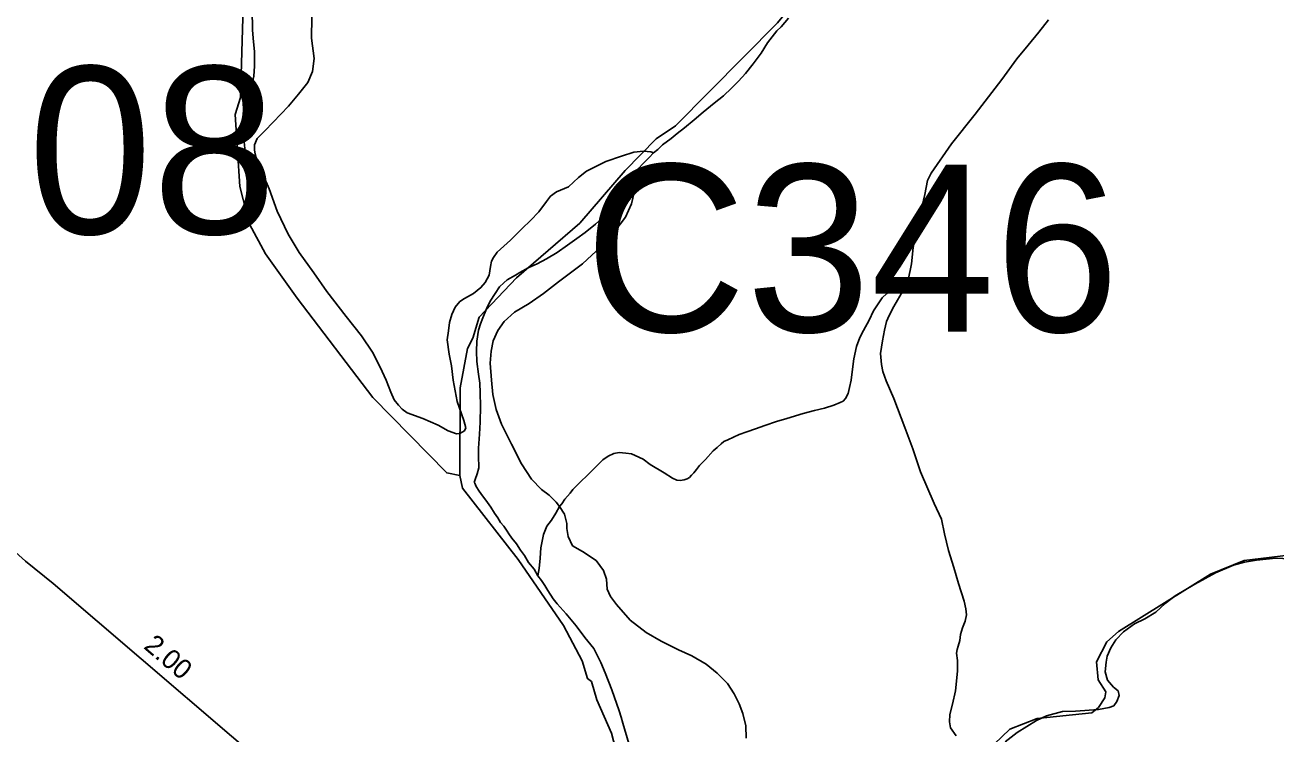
# Model space of a CAD drawing. Extents: x 2206922 to 2357709, y 510027 to 673830.
# Drawn here: x 2298613 to 2306591, y 526957 to 531479 of the extents above; entities that cross this region are included whole.
import ezdxf

# ---------------------------------------------------------------- set-up
doc = ezdxf.new("R2010")
doc.units = 0
for name, color, linetype in [('Exist Hydrographic Creek Single Shore', 7, 'Continuous'), ('Exist Hydrographic Misc Water Feature', 7, 'Continuous'), ('Exist Road Non-System Type 51', 7, 'Continuous'), ('Exist Road Primary NC Attributed', 7, 'Continuous'), ('Exist Road Primary NC Service Mileage Hundredths English Label', 7, 'Continuous'), ('Exist Road Secondary Structure Culvert Number Label', 7, 'Continuous'), ('Exist Road Secondary Structure Pipe Number Label', 7, 'Continuous')]:
    doc.layers.add(name, color=color, linetype=linetype)

msp = doc.modelspace()

# ---------------------------------------------------------------- linework, layer by layer
at = {"layer": 'Exist Hydrographic Creek Single Shore'}
for points in [[(2301386.3, 528605.9), (2301388.3, 529163.8), (2301435.3, 529415.1), (2301468.3, 529482.1), (2301508.3, 529614.9), (2301747.2, 529867.4), (2302151.3, 530215.1), (2302439.2, 530551.6), (2302637.3, 530753.1), (2302761.3, 530836.9), (2303412.2, 531493.2), (2303847.3, 532022.7), (2304111.2, 532292.5), (2304566.2, 532612.7), (2305185.3, 533097.1), (2305638.2, 533548.5), (2305785.3, 533869.5), (2305824.2, 534084.3), (2305865.2, 534184.4), (2305930.2, 534278.9), (2306104.3, 534371.3), (2306221.4, 534382.5), (2306605.3, 534276.6)], [(2301386.3, 528605.9), (2301302.2, 528622.2), (2300831.2, 529102), (2300349.3, 529735.6), (2300146.3, 530019.4), (2300044.2, 530209), (2299983.3, 530449.3), (2299953.2, 530907.5), (2299986.2, 531017.1), (2300010.2, 531815.5)], [(2302645.3, 526080.7), (2302595.3, 526137.8), (2302543.4, 526296.4), (2302518.4, 526328.3), (2302353.3, 526961.5), (2302259.2, 527174.2), (2302224.3, 527291), (2302199.3, 527309.6), (2302165.3, 527423.1), (2302046.3, 527648), (2301758.2, 528069.6), (2301403.3, 528524.6), (2301386.3, 528605.9)], [(2304744.4, 526844.5), (2304893.3, 526988.3), (2305067.4, 527054.4), (2305416.4, 527091.5), (2305458.4, 527126), (2305498.4, 527186.7), (2305506.4, 527226.3), (2305456.3, 527303.1), (2305446.3, 527417.5), (2305511.3, 527544.8), (2305586.4, 527610.2), (2306173.4, 527975.1), (2306388.3, 528062.6), (2306671.3, 528096.9)]]:
    msp.add_lwpolyline(points, dxfattribs=at)
at = {"layer": 'Exist Hydrographic Misc Water Feature'}
for points in [[(2300061.2, 531581.2), (2300062.7, 531445.3), (2300069.4, 531371.4), (2300076.2, 531309.5), (2300077.2, 531217.6), (2300071.9, 531153.5), (2300054.7, 531079.4), (2300039.5, 531015.3), (2300026, 530957.1), (2300012.6, 530889.1), (2300013.2, 530849.1), (2300009.8, 530797.1), (2300010.4, 530733.1), (2300014.9, 530691.2), (2300021.4, 530643.3), (2300026, 530593.4), (2300034.4, 530543.5), (2300047.3, 530479.6)], [(2300441.8, 531529.3), (2300438.9, 531395.3), (2300456.6, 531265.6), (2300445.5, 531181.5), (2300416.2, 531111.3), (2300356.9, 531038.7), (2300293.8, 530962), (2300194.9, 530859), (2300141.4, 530804.5), (2300094.2, 530756), (2300076.8, 530713.8), (2300077, 530683.9), (2300081.1, 530655.9), (2300091.8, 530616.1), (2300108, 530576.3), (2300169.5, 530435), (2300221, 530291.7), (2300290.7, 530144.4), (2300361.6, 530027.3), (2300455.1, 529898.4), (2300538.4, 529779.4), (2300660, 529620.7), (2300759.2, 529495.8), (2300828.5, 529392.7), (2300877.5, 529297.3), (2300916.3, 529213.7), (2300945, 529136.1), (2300967.6, 529088.4), (2300994, 529054.7), (2301018.2, 529028.9), (2301050.4, 529005.3), (2301148.8, 528968.3), (2301247.2, 528925.5), (2301311.4, 528890.2), (2301363.7, 528870.7), (2301385.7, 528873), (2301401.4, 528881.2), (2301415.6, 528891.3), (2301423.2, 528909.3), (2301410.7, 528957.2), (2301369.5, 529076.7), (2301344, 529214.4), (2301333, 529304.2), (2301318.2, 529380), (2301305.3, 529471.8), (2301312.7, 529527.8), (2301320, 529581.9), (2301335.4, 529632), (2301354.9, 529678.2), (2301384.8, 529714.5), (2301414.6, 529734.8), (2301472, 529767.4), (2301519.6, 529803.9), (2301547.2, 529836.2), (2301572.7, 529882.4), (2301582.1, 529938.5), (2301587.8, 529972.5), (2301599.5, 529996.6), (2301622.9, 530030.9), (2301708.2, 530105.8), (2301783.5, 530180.5), (2301836.8, 530233.1), (2301890.3, 530287.7), (2301937.4, 530354.1), (2301964.9, 530386.4), (2302002.7, 530414.7), (2302078.3, 530447.6), (2302141.7, 530506.2), (2302193.4, 530546.7), (2302316.6, 530608), (2302416, 530643.1), (2302495.8, 530667.9), (2302557.5, 530674.6), (2302603.5, 530671.1), (2302619.7, 530663.3)], [(2303482.1, 531522), (2303434.5, 531467.6), (2303406.9, 531441.3), (2303347.8, 531364.7), (2303308.4, 531300.4), (2303257.4, 531231.8), (2303208, 531169.3), (2303162.4, 531120.8), (2303119, 531076.4), (2303067.5, 531027.9), (2303008, 530981.3), (2302936.7, 530922.5), (2302879.3, 530873.9), (2302817.7, 530823.2), (2302772.2, 530786.9), (2302732.8, 530754.4), (2302678.9, 530713.9), (2302647.5, 530685.5), (2302619.7, 530663.3)], [(2302619.7, 530663.3), (2302594, 530633), (2302552.6, 530592.6), (2302526.8, 530566.3), (2302503.2, 530532.1), (2302491.5, 530507.9)], [(2302491.5, 530507.9), (2302450.3, 530441.6), (2302401.1, 530377.1), (2302363.5, 530330.7), (2302312.3, 530264.2), (2302250.8, 530209.5), (2302185.6, 530154.9), (2302131.8, 530116.3), (2302072.2, 530075.7), (2302007, 530029), (2301939.3, 529988.3), (2301879.8, 529955.7), (2301822, 529931.1), (2301768.5, 529900.5), (2301740.6, 529884.3), (2301687.1, 529853.7), (2301665.3, 529835.5), (2301639.5, 529809.2), (2301610, 529766.9), (2301578.4, 529716.6), (2301555, 529668.4), (2301531.7, 529612.1), (2301517.9, 529572), (2301504.6, 529531.9), (2301493.3, 529461.8), (2301492.1, 529395.8), (2301494.7, 529331.9), (2301505.4, 529252), (2301512.2, 529194.2), (2301514.8, 529132.2), (2301517.7, 529048.3), (2301514.8, 528946.3), (2301511.8, 528868.3), (2301504.6, 528780.3), (2301505.2, 528730.3), (2301506, 528654.4), (2301496.6, 528616.3), (2301482.8, 528580.2), (2301476.9, 528560.1)], [(2302491.5, 530507.9), (2302503.8, 530470.1), (2302500.5, 530420.1), (2302481.2, 530337.9), (2302442.3, 530253.6), (2302375.2, 530164.9), (2302284.2, 530064), (2302167.5, 529954.8), (2302015, 529841.2), (2301919.8, 529766.3), (2301828.6, 529703.3), (2301735.3, 529646.3), (2301667.8, 529587.6), (2301628.4, 529531.3), (2301597.3, 529464.9), (2301586, 529398.9), (2301578.8, 529322.8), (2301588, 529213), (2301596.7, 529123.1), (2301618, 529027.4), (2301650.8, 528933.8), (2301714.4, 528804.6), (2301779.6, 528679.4), (2301842.5, 528582), (2301907.3, 528516.8), (2301955.5, 528479.4), (2302000, 528435.8), (2302022.3, 528408.1)], [(2304269.7, 529821.5), (2304244.1, 529815.2), (2304219.9, 529821), (2304200, 529812.8), (2304138.3, 529790), (2304108.5, 529765.8), (2304078.8, 529739.5), (2304057.3, 529707.3), (2304023.9, 529656.9), (2303996.6, 529596.7), (2303959.1, 529530.3), (2303937.5, 529486.1), (2303914.4, 529427.9), (2303899, 529349.7), (2303888.1, 529265.7), (2303880.5, 529213.6), (2303871.1, 529167.6), (2303861.5, 529129.5), (2303845.9, 529097.4), (2303830.1, 529079.2), (2303812.2, 529071), (2303770.2, 529054.6), (2303710.5, 529035.9), (2303646.8, 529019.3), (2303575, 529000.5), (2303471.4, 528969.4), (2303405.8, 528950.7), (2303330, 528923.9), (2303272.3, 528903.3), (2303216.6, 528884.7), (2303166.7, 528866.2), (2303095, 528833.4), (2303069.3, 528823.1), (2303051.5, 528806.9), (2303025.9, 528784.7), (2303002.1, 528762.4), (2302952.5, 528707.9), (2302914.9, 528669.5), (2302895.2, 528643.3), (2302877.6, 528623.1), (2302863.9, 528607), (2302849.7, 528592.9), (2302836, 528584.7), (2302816.1, 528578.5), (2302790.1, 528574.3), (2302770, 528576), (2302742.1, 528587.7), (2302689.6, 528623.1), (2302598.9, 528676.1), (2302554.9, 528709.7), (2302504.6, 528733.1), (2302480.4, 528742.8), (2302444.5, 528748.4), (2302402.5, 528752), (2302368.5, 528745.6), (2302330.7, 528729.2), (2302297.1, 528704.9), (2302257.5, 528664.5), (2302212, 528620), (2302142.7, 528551.3), (2302107, 528516.9), (2302089.2, 528492.8), (2302055.8, 528454.4), (2302036.3, 528424.2), (2302022.3, 528408.1)], [(2301476.9, 528560.1), (2301481, 528556.1), (2301489.2, 528534.3), (2301509.5, 528504.5), (2301529.8, 528476.7), (2301552.2, 528447.1), (2301582.5, 528403.3), (2301606.9, 528365.6), (2301627.2, 528335.9), (2301645.7, 528306.1), (2301666, 528282.3), (2301688.3, 528250.6), (2301698.6, 528232.7), (2301716.8, 528204.9), (2301747, 528169.3), (2301771.6, 528129.5), (2301797.8, 528095.9), (2301824.3, 528050.2), (2301858.7, 528008.6), (2301883.3, 527964.8)], [(2302022.3, 528408.1), (2301998.8, 528365.9), (2301969.2, 528321.6), (2301939.7, 528281.3), (2301918.2, 528229.1), (2301901.4, 528143), (2301898.1, 528079), (2301890.7, 528012.9), (2301883.3, 527964.8)], [(2302022.3, 528408.1), (2302052.7, 528358.5), (2302067.5, 528298.6), (2302067.9, 528266.7), (2302076.3, 528216.8), (2302105, 528157.1), (2302167.3, 528119.8), (2302256.1, 528062.8), (2302302.4, 527999.3), (2302321.3, 527943.6), (2302325.8, 527879.7), (2302346.3, 527833.9), (2302384.9, 527782.3), (2302471.8, 527683.3), (2302574.8, 527604.4), (2302669.3, 527549.5), (2302779.8, 527492.8), (2302866.1, 527455.7), (2302956.6, 527402.7), (2303027.3, 527345.5), (2303091.9, 527278.3), (2303134.5, 527212.7), (2303167.4, 527149.1), (2303189.7, 527087.4), (2303208.8, 527007.6), (2303211.6, 526929.7)], [(2306679.3, 528074.4), (2306589.3, 528077.4), (2306465.6, 528066.1), (2306389.5, 528053.3), (2306319.8, 528034.5), (2306204.6, 527985.3), (2306073.3, 527912), (2305948.3, 527838.7), (2305882.9, 527788), (2305823.6, 527733.4), (2305754.1, 527690.7), (2305688.3, 527660), (2305618.7, 527607.3), (2305569.5, 527556.8), (2305538.2, 527506.5), (2305514.6, 527452.2), (2305507, 527414.2), (2305501.9, 527354.1), (2305516.4, 527300.4), (2305554.8, 527254.8), (2305583.1, 527231.1), (2305591.3, 527201.2), (2305575.9, 527163), (2305556, 527136.8), (2305526.1, 527124.5), (2305458.4, 527113.8), (2305312.6, 527102.3), (2305228.5, 527099.4), (2305127, 527072.3), (2305063.3, 527041.6), (2304940.2, 526966.3), (2304862.9, 526905.5)], [(2301883.3, 527964.8), (2301905.5, 527935.1), (2301927.8, 527903.4), (2301946.3, 527871.6), (2301980.7, 527818), (2302007, 527786.3), (2302063.8, 527722.9), (2302126.5, 527645.7), (2302183.3, 527572.3), (2302240.1, 527502.9), (2302266.6, 527451.3), (2302284.8, 527413.4), (2302311.5, 527345.8), (2302354.7, 527238.3), (2302402.1, 527104.9), (2302414.6, 527063.1), (2302425.1, 527025.2), (2302464.2, 526895.7), (2302470.8, 526855.8), (2302479.6, 526783.9)]]:
    msp.add_lwpolyline(points, dxfattribs=at)
at = {"layer": 'Exist Road Non-System Type 51'}
msp.add_lwpolyline([(2304550.7, 526943.9), (2304514.3, 526996.4), (2304508.3, 527034.8), (2304510.3, 527081.2), (2304528.5, 527145.9), (2304546.6, 527232.7), (2304558.8, 527357.9), (2304558.8, 527424.6), (2304552.7, 527471.1), (2304556.7, 527495.3), (2304562.8, 527517.5), (2304574.9, 527551.9), (2304577.9, 527591.3), (2304592.1, 527633.7), (2304608.2, 527676.1), (2304616.3, 527716.5), (2304612.3, 527754.9), (2304602.2, 527803.4), (2304565.8, 527916.5), (2304535.5, 528019.5), (2304501.2, 528126.6), (2304477, 528233.6), (2304456.8, 528326.5), (2304411.4, 528426.5), (2304322.5, 528628.5), (2304274.1, 528776), (2304224.6, 528912.3), (2304154, 529096.2), (2304104.5, 529208.3), (2304084.3, 529268.9), (2304074.5, 529312.6), (2304068.2, 529384), (2304080.3, 529464.8), (2304094.4, 529533.5), (2304106.5, 529588), (2304122.7, 529626.4), (2304153, 529683), (2304215.5, 529790), (2304244.8, 529851.6), (2304267, 529956.7), (2304277.1, 530059.7), (2304295.3, 530148.6), (2304319.5, 530261.7), (2304350.8, 530398), (2304369, 530486.9), (2304391.2, 530533.4), (2304520.4, 530721.2), (2304672.8, 530910.1), (2304842.4, 531132.3), (2304938.3, 531262.6), (2305011, 531351.5), (2305077.6, 531434.3), (2305140.2, 531513.1)], dxfattribs=at)
at = {"layer": 'Exist Road Primary NC Attributed'}
msp.add_lwpolyline([(2302189.3, 525008.5), (2298791.5, 527915.6), (2298616.2, 528059.5), (2298469.6, 528190.4)], dxfattribs=at)

# ---------------------------------------------------------------- texts
at = {"layer": 'Exist Road Primary NC Service Mileage Hundredths English Label'}
msp.add_text('2.00', height=125, rotation=319.38167, dxfattribs=at).set_placement((2299363.5, 527507.3))
at = {"layer": 'Exist Road Secondary Structure Culvert Number Label'}
msp.add_text('C346', height=1066.27, dxfattribs=at).set_placement((2302182, 529522.9))
at = {"layer": 'Exist Road Secondary Structure Pipe Number Label'}
msp.add_text('P108', height=1066.27, dxfattribs=at).set_placement((2296887.1, 530147.6))

doc.saveas('drawing.dxf')
